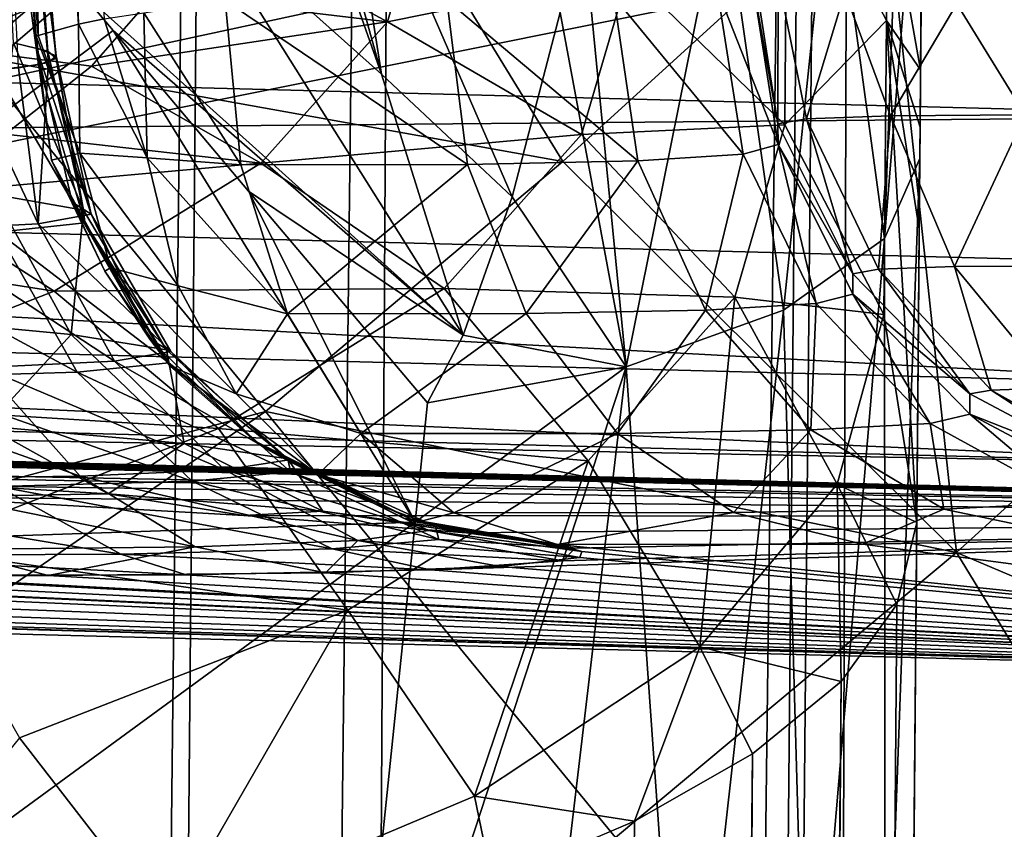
# Model space of a CAD drawing. Header units: metres. Extents: x -90 to 90, y -173 to 74.
# Tile 363 of 564: x 12.98 to 15.69, y -11.78 to -9.55. Entities that reach past the tile are written whole.
import ezdxf

# ---------------------------------------------------------------- set-up
doc = ezdxf.new("R2010")
doc.units = ezdxf.units.M
doc.layers.add('solid_509418', color=7, linetype='CONTINUOUS')
doc.layers.add('solid_509418_01', color=7, linetype='CONTINUOUS')

msp = doc.modelspace()

# ---------------------------------------------------------------- linework, layer by layer
at = {"layer": 'solid_509418'}
for points in [[(71.5, -12.5, 22.5), (71.5, 1.184448, 22.5), (-71.5, 1.184448, 22.5)], [(-0.000087, -12.5, 22.5), (71.5, -12.5, 22.5), (-71.5, 1.184448, 22.5)]]:
    msp.add_3dface(points, dxfattribs=at)
at = {"layer": 'solid_509418_01'}
for points in [[(21.319517, 9.7488, -22.5), (22.853037, 8.870615, -22.5), (0, -12.5, -22.5)], [(8.635534, -2.635534, -22.5), (21.319517, 9.7488, -22.5), (0, -12.5, -22.5)], [(22.853037, 8.870615, -22.5), (24.475351, 8.078696, -22.5), (0, -12.5, -22.5)], [(24.475351, 8.078696, -22.5), (26.171177, 7.393698, -22.5), (0, -12.5, -22.5)], [(26.171177, 7.393698, -22.5), (27.885481, 6.842052, -22.5), (0, -12.5, -22.5)], [(27.885481, 6.842052, -22.5), (29.599085, 6.426437, -22.5), (0, -12.5, -22.5)], [(29.599085, 6.426437, -22.5), (33.3522, 5.539894, -22.5), (0, -12.5, -22.5)], [(11.805278, -149.064499, -57.633045), (12.7117, 5.898749, -57.701679), (13.604338, 5.890456, -57.230957)], [(12.208482, -151.31842, -57.399223), (11.805278, -149.064499, -57.633045), (13.604338, 5.890456, -57.230957)], [(12.208482, -151.31842, -57.399223), (13.604338, 5.890456, -57.230957), (14.07989, 5.885985, -56.930222)], [(12.208482, -151.31842, -57.399223), (14.07989, 5.885985, -56.930222), (13.100452, -163.044846, -56.739647)], [(14.07989, 5.885985, -56.930222), (15.262654, 5.874669, -55.998158), (13.100452, -163.044846, -56.739647)], [(15.262654, 5.874669, -55.998158), (13.702352, -163.051712, -56.240799), (13.100452, -163.044846, -56.739647)], [(15.262654, 5.874669, -55.998158), (15.310402, 5.874205, -55.954029), (13.702352, -163.051712, -56.240799)], [(15.310402, 5.874205, -55.954029), (14.743927, -163.060379, -55.154385), (13.702352, -163.051712, -56.240799)], [(15.310402, 5.874205, -55.954029), (16.372875, 5.863698, -54.797184), (14.743927, -163.060379, -55.154385)], [(16.372875, 5.863698, -54.797184), (15.108577, -163.065353, -54.683773), (14.743927, -163.060379, -55.154385)], [(16.372875, 5.863698, -54.797184), (16.632189, 5.861065, -54.450817), (15.108577, -163.065353, -54.683773)], [(16.632189, 5.861065, -54.450817), (17.241098, 5.854723, -53.488232), (15.108577, -163.065353, -54.683773)], [(17.241098, 5.854723, -53.488232), (15.842864, -163.072327, -53.513393), (15.108577, -163.065353, -54.683773)], [(33.3522, 5.539894, -22.5), (35.579758, 5.059841, -22.5), (0, -12.5, -22.5)], [(35.579758, 5.059841, -22.5), (38.091183, 4.577314, -22.5), (0, -12.5, -22.5)], [(38.091183, 4.577314, -22.5), (40.734089, 4.140082, -22.5), (0, -12.5, -22.5)], [(40.734089, 4.140082, -22.5), (43.345043, 3.786328, -22.5), (0, -12.5, -22.5)], [(43.345043, 3.786328, -22.5), (46.036282, 3.504218, -22.5), (0, -12.5, -22.5)], [(46.036282, 3.504218, -22.5), (49.009804, 3.276938, -22.5), (0, -12.5, -22.5)], [(49.009804, 3.276938, -22.5), (52.36042, 3.09214, -22.5), (0, -12.5, -22.5)], [(52.36042, 3.09214, -22.5), (56.176395, 2.9224, -22.5), (0, -12.5, -22.5)], [(56.176395, 2.9224, -22.5), (60.33778, 2.724475, -22.5), (0, -12.5, -22.5)], [(60.33778, 2.724475, -22.5), (64.445702, 2.484503, -22.5), (0, -12.5, -22.5)], [(64.445702, 2.484503, -22.5), (68.181206, 2.221469, -22.5), (0, -12.5, -22.5)], [(68.181206, 2.221469, -22.5), (71.5, 1.946575, -22.5), (0, -12.5, -22.5)], [(71.5, 1.946575, -22.5), (71.5, -12.5, -22.5), (0, -12.5, -22.5)], [(13.143627, -9.557492, 11.526412), (13.009194, -7.414775, 11.462101), (13.069115, -7.403688, 11.566001)], [(13.214661, -9.543471, 11.662107), (13.143627, -9.557492, 11.526412), (13.069115, -7.403688, 11.566001)], [(13.032465, -9.589105, 11.175699), (12.870891, -7.44915, 11.077715), (13.009194, -7.414775, 11.462101)], [(13.143627, -9.557492, 11.526412), (13.032465, -9.589105, 11.175699), (13.009194, -7.414775, 11.462101)], [(13.026583, -9.591049, 11.142102), (12.859625, -7.453647, 11.018476), (12.870891, -7.44915, 11.077715)], [(12.859625, -7.453647, 11.018476), (13.027947, -9.623044, 10.65535), (12.941795, -8.555089, 10.601856)], [(13.026583, -9.591049, 11.142102), (13.027947, -9.623044, 10.65535), (12.859625, -7.453647, 11.018476)], [(13.032465, -9.589105, 11.175699), (13.026583, -9.591049, 11.142102), (12.870891, -7.44915, 11.077715)], [(12.73592, -7.482511, -8.903035), (12.912639, -9.684482, -8.821441), (13.03289, -9.669897, -9.349529)], [(12.854008, -7.482511, -9.445877), (12.73592, -7.482511, -8.903035), (13.03289, -9.669897, -9.349529)], [(12.854008, -7.482511, -10.554123), (13.058968, -9.632215, -10.430317), (12.9643, -9.609716, -10.963666)], [(12.854008, -7.482511, -10.554123), (12.89364, -7.482511, -10), (13.058968, -9.632215, -10.430317)], [(12.854008, -7.482511, -9.445877), (13.03289, -9.669897, -9.349529), (13.081969, -9.652363, -9.889048)], [(12.89364, -7.482511, -10), (12.854008, -7.482511, -9.445877), (13.081969, -9.652363, -9.889048)], [(12.854583, -7.482511, 10.550108), (13.081658, -9.644893, 10.097528), (13.061274, -9.663218, 9.565724)], [(12.867881, -7.482511, 9.552869), (12.854583, -7.482511, 10.550108), (13.061274, -9.663218, 9.565724)], [(12.854583, -7.482511, 10.550108), (12.941795, -8.555089, 10.601856), (13.081658, -9.644893, 10.097528)], [(12.867881, -7.482511, 9.552869), (13.061274, -9.663218, 9.565724), (12.978443, -9.677987, 9.069899)], [(12.89364, -7.482511, -10), (13.081969, -9.652363, -9.889048), (13.058968, -9.632215, -10.430317)], [(13.179496, -9.673884, -51.113644), (13.352491, -9.47397, -50.55114), (0, -7.978806, -47.465508)], [(12.942638, -9.860656, -51.644928), (13.179496, -9.673884, -51.113644), (0, -7.978806, -47.465508)], [(16.6, -10.069415, -38.825958), (16.255051, -8.222569, -38.264973), (15.361606, -9.13192, -37.804329)], [(12.941795, -8.555089, 10.601856), (13.027947, -9.623044, 10.65535), (13.081658, -9.644893, 10.097528)], [(13.801669, -8.83122, -36.278244), (12.247031, -8.907411, -34.622673), (12.852976, -9.644982, -36.140713)], [(14.47825, -9.936432, -37.51012), (13.801669, -8.83122, -36.278244), (12.852976, -9.644982, -36.140713)], [(14.47825, -9.936432, -37.51012), (15.361606, -9.13192, -37.804329), (13.801669, -8.83122, -36.278244)], [(15.406363, -8.962922, -41.581306), (15.471073, -8.841636, -42.066799), (15.364319, -10.148459, -41.824913)], [(15.364319, -10.148459, -41.824913), (15.471073, -8.841636, -42.066799), (15.461589, -9.928469, -42.393707)], [(15.462346, -9.84164, -45.819344), (15.461589, -9.928469, -42.393707), (15.471073, -8.841636, -42.066799)], [(15.463727, -9.683455, -45.563789), (15.462346, -9.84164, -45.819344), (15.471073, -8.841636, -42.066799)], [(15.465614, -9.467097, -45.271675), (15.463727, -9.683455, -45.563789), (15.471073, -8.841636, -42.066799)], [(13.782519, -8.987922, -39.846134), (13.857902, -8.925884, -39.873676), (13.978086, -9.695992, -40.232544)], [(14.338634, -10.033632, -40.537052), (13.978086, -9.695992, -40.232544), (13.857902, -8.925884, -39.873676)], [(14.470637, -9.52548, -40.461494), (14.338634, -10.033632, -40.537052), (13.857902, -8.925884, -39.873676)], [(15.406363, -8.962922, -41.581306), (15.364319, -10.148459, -41.824913), (15.218455, -9.077775, -41.127327)], [(13.740401, -9.021815, -39.831348), (13.782519, -8.987922, -39.846134), (13.978086, -9.695992, -40.232544)], [(13.460525, -9.232955, -39.744167), (13.740401, -9.021815, -39.831348), (13.978086, -9.695992, -40.232544)], [(14.659478, -9.416163, -49.198631), (15.08955, -9.835277, -49.047489), (15.095898, -9.025801, -46.825878)], [(15.08955, -9.835277, -49.047489), (15.369231, -9.547599, -46.636871), (15.095898, -9.025801, -46.825878)], [(15.095898, -9.025801, -46.825878), (15.369231, -9.547599, -46.636871), (15.373074, -9.175927, -45.902321)], [(15.218455, -9.077775, -41.127327), (15.085638, -10.34581, -41.310349), (14.919334, -9.176324, -40.733101)], [(15.218455, -9.077775, -41.127327), (15.364319, -10.148459, -41.824913), (15.085638, -10.34581, -41.310349)], [(13.994381, -9.551067, -50.433983), (14.113737, -9.140624, -49.297161), (13.459995, -9.261292, -49.958576)], [(13.994381, -9.551067, -50.433983), (14.659478, -9.416163, -49.198631), (14.113737, -9.140624, -49.297161)], [(15.562539, -11.013966, -38.479465), (15.361606, -9.13192, -37.804329), (14.47825, -9.936432, -37.51012)], [(15.562539, -11.013966, -38.479465), (16.6, -10.069415, -38.825958), (15.361606, -9.13192, -37.804329)], [(14.919334, -9.176324, -40.733101), (14.652121, -10.501705, -40.899082), (14.530074, -9.252223, -40.425018)], [(14.919334, -9.176324, -40.733101), (15.085638, -10.34581, -41.310349), (14.652121, -10.501705, -40.899082)], [(15.369231, -9.547599, -46.636871), (15.463727, -9.683455, -45.563789), (15.373074, -9.175927, -45.902321)], [(15.373074, -9.175927, -45.902321), (15.463727, -9.683455, -45.563789), (15.465614, -9.467097, -45.271675)], [(13.460525, -9.232955, -39.744167), (14.203657, -10.415281, -40.600288), (13.142134, -9.460506, -39.680668)], [(13.460525, -9.232955, -39.744167), (13.978086, -9.695992, -40.232544), (14.203657, -10.415281, -40.600288)], [(13.994381, -9.551067, -50.433983), (13.459995, -9.261292, -49.958576), (13.352491, -9.47397, -50.55114)], [(14.652121, -10.501705, -40.899082), (14.470637, -9.52548, -40.461494), (14.530074, -9.252223, -40.425018)], [(4.673777, -9.502408, -19.528992), (16.49987, -9.812085, -19.528992), (16.511808, -9.356192, -19.6)], [(15.070586, -9.832212, 17.281309), (15, -9.433535, 15.135608), (15, -9.377641, 17.269402)], [(15.071562, -9.431355, 17.837627), (15.070586, -9.832212, 17.281309), (15, -9.377641, 17.269402)], [(10.885487, -9.423941, -38.742641), (13.142134, -9.460506, -39.680668), (10.959057, -9.877223, -38.874424)], [(14.52974, -9.862278, -50.434254), (14.659478, -9.416163, -49.198631), (13.994381, -9.551067, -50.433983)], [(14.52974, -9.862278, -50.434254), (15.08955, -9.835277, -49.047489), (14.659478, -9.416163, -49.198631)], [(15.071005, -9.88942, 15.14755), (14.903536, -9.461506, 14.262448), (15, -9.433535, 15.135608)], [(15.070586, -9.832212, 17.281309), (15.071005, -9.88942, 15.14755), (15, -9.433535, 15.135608)], [(15.148891, -9.818866, 17.869101), (15.070586, -9.832212, 17.281309), (15.071562, -9.431355, 17.837627)], [(15.148891, -9.818866, 17.869101), (15.071562, -9.431355, 17.837627), (15.255231, -9.469656, 18.321167)], [(10.959057, -9.877223, -38.874424), (13.142134, -9.460506, -39.680668), (11.549504, -10.103262, -39.260334)], [(11.316182, -11.023996, -39.725056), (13.142134, -9.460506, -39.680668), (13.238785, -9.575459, -39.791153)], [(11.549504, -10.103262, -39.260334), (13.142134, -9.460506, -39.680668), (11.316182, -11.023996, -39.725056)], [(14.203657, -10.415281, -40.600288), (13.238785, -9.575459, -39.791153), (13.142134, -9.460506, -39.680668)], [(14.974355, -9.916024, 14.255872), (14.618385, -9.481203, 13.430532), (14.903536, -9.461506, 14.262448)], [(14.974355, -9.916024, 14.255872), (14.903536, -9.461506, 14.262448), (15.071005, -9.88942, 15.14755)], [(13.994381, -9.551067, -50.433983), (13.352491, -9.47397, -50.55114), (13.179496, -9.673884, -51.113644)], [(13.323679, -9.526972, 11.821799), (13.547539, -9.492311, 12.051771), (13.590954, -9.945311, 11.996794)], [(14.214885, -9.944667, 12.639647), (13.547539, -9.492311, 12.051771), (14.158298, -9.491641, 12.680989)], [(13.590954, -9.945311, 11.996794), (13.547539, -9.492311, 12.051771), (14.214885, -9.944667, 12.639647)], [(14.684342, -9.934749, 13.405768), (14.158298, -9.491641, 12.680989), (14.618385, -9.481203, 13.430532)], [(14.214885, -9.944667, 12.639647), (14.158298, -9.491641, 12.680989), (14.684342, -9.934749, 13.405768)], [(14.684342, -9.934749, 13.405768), (14.618385, -9.481203, 13.430532), (14.974355, -9.916024, 14.255872)], [(15.148891, -9.818866, 17.869101), (15.255231, -9.469656, 18.321167), (15.380609, -9.810542, 18.418489)], [(15.380609, -9.810542, 18.418489), (15.255231, -9.469656, 18.321167), (15.563766, -9.501743, 18.776573)], [(4.673777, -9.502408, -19.528992), (4.662959, -9.915517, -19.322424), (16.49987, -9.812085, -19.528992)], [(15.380609, -9.810542, 18.418489), (15.563766, -9.501743, 18.776573), (15.752097, -9.80795, 18.888798)], [(15.752097, -9.80795, 18.888798), (15.563766, -9.501743, 18.776573), (16.044844, -9.53012, 19.195326)], [(13.332422, -9.926104, 11.727144), (13.143627, -9.557492, 11.526412), (13.214661, -9.543471, 11.662107)], [(13.332422, -9.926104, 11.727144), (13.214661, -9.543471, 11.662107), (13.323679, -9.526972, 11.821799)], [(13.332422, -9.926104, 11.727144), (13.323679, -9.526972, 11.821799), (13.590954, -9.945311, 11.996794)], [(14.652121, -10.501705, -40.899082), (14.338634, -10.033632, -40.537052), (14.470637, -9.52548, -40.461494)], [(15.08955, -9.835277, -49.047489), (15.362726, -10.35779, -48.858223), (15.369231, -9.547599, -46.636871)], [(15.362726, -10.35779, -48.858223), (15.452837, -10.931285, -48.649826), (15.369231, -9.547599, -46.636871)], [(15.369231, -9.547599, -46.636871), (15.452837, -10.931285, -48.649826), (15.459893, -10.122757, -46.427872)], [(15.369231, -9.547599, -46.636871), (15.459893, -10.122757, -46.427872), (15.462346, -9.84164, -45.819344)], [(15.369231, -9.547599, -46.636871), (15.462346, -9.84164, -45.819344), (15.463727, -9.683455, -45.563789)], [(14.070686, -10.930465, -40.744095), (11.316182, -11.023996, -39.725056), (13.238785, -9.575459, -39.791153)], [(13.146728, -9.913476, 11.378606), (13.032465, -9.589105, 11.175699), (13.143627, -9.557492, 11.526412)], [(13.146728, -9.913476, 11.378606), (13.143627, -9.557492, 11.526412), (13.332422, -9.926104, 11.727144)], [(13.645978, -9.940806, -51.531456), (13.994381, -9.551067, -50.433983), (13.179496, -9.673884, -51.113644)], [(14.203657, -10.415281, -40.600288), (13.611593, -10.017859, -40.18391), (13.238785, -9.575459, -39.791153)], [(14.070686, -10.930465, -40.744095), (13.238785, -9.575459, -39.791153), (13.611593, -10.017859, -40.18391)], [(14.52974, -9.862278, -50.434254), (13.994381, -9.551067, -50.433983), (13.645978, -9.940806, -51.531456)], [(13.146728, -9.913476, 11.378606), (13.026583, -9.591049, 11.142102), (13.032465, -9.589105, 11.175699)], [(13.069281, -9.932718, 10.925878), (13.027947, -9.623044, 10.65535), (13.026583, -9.591049, 11.142102)], [(13.146728, -9.913476, 11.378606), (13.069281, -9.932718, 10.925878), (13.026583, -9.591049, 11.142102)], [(13.157692, -10.069989, -10.508517), (12.911172, -10.027562, -11.489072), (12.9643, -9.609716, -10.963666)], [(13.157692, -10.069989, -10.508517), (12.9643, -9.609716, -10.963666), (13.058968, -9.632215, -10.430317)], [(13.178748, -10.081579, 9.77246), (13.081658, -9.644893, 10.097528), (13.027947, -9.623044, 10.65535)], [(13.125611, -10.048007, 10.684537), (13.178748, -10.081579, 9.77246), (13.027947, -9.623044, 10.65535)], [(13.069281, -9.932718, 10.925878), (13.125611, -10.048007, 10.684537), (13.027947, -9.623044, 10.65535)], [(13.658339, -10.625291, -37.408001), (12.852976, -9.644982, -36.140713), (9.98679, -11.613304, -36.140717)], [(14.47825, -9.936432, -37.51012), (12.852976, -9.644982, -36.140713), (13.658339, -10.625291, -37.408001)], [(13.161291, -10.105028, -9.496382), (13.081969, -9.652363, -9.889048), (13.03289, -9.669897, -9.349529)], [(13.157692, -10.069989, -10.508517), (13.058968, -9.632215, -10.430317), (13.081969, -9.652363, -9.889048)], [(13.178748, -10.081579, 9.77246), (13.061274, -9.663218, 9.565724), (13.081658, -9.644893, 10.097528)], [(13.161291, -10.105028, -9.496382), (13.157692, -10.069989, -10.508517), (13.081969, -9.652363, -9.889048)], [(13.031935, -10.107834, 8.870191), (12.835148, -9.690087, 8.588125), (12.978443, -9.677987, 9.069899)], [(13.161291, -10.105028, -9.496382), (13.03289, -9.669897, -9.349529), (12.912639, -9.684482, -8.821441)], [(12.921055, -10.130605, -8.512263), (13.161291, -10.105028, -9.496382), (12.912639, -9.684482, -8.821441)], [(13.645978, -9.940806, -51.531456), (13.179496, -9.673884, -51.113644), (12.942638, -9.860656, -51.644928)], [(13.031935, -10.107834, 8.870191), (12.978443, -9.677987, 9.069899), (13.061274, -9.663218, 9.565724)], [(13.178748, -10.081579, 9.77246), (13.031935, -10.107834, 8.870191), (13.061274, -9.663218, 9.565724)], [(13.031935, -10.107834, 8.870191), (12.691842, -10.125513, 8.021067), (12.835148, -9.690087, 8.588125)], [(14.338634, -10.033632, -40.537052), (14.203657, -10.415281, -40.600288), (13.978086, -9.695992, -40.232544)], [(4.662959, -9.915517, -19.322424), (16.489061, -10.224816, -19.322691), (16.49987, -9.812085, -19.528992)], [(15.148891, -9.818866, 17.869101), (15.276774, -10.245513, 17.292137), (15.070586, -9.832212, 17.281309)], [(15.148891, -9.818866, 17.869101), (15.380609, -9.810542, 18.418489), (15.347499, -10.233458, 17.82308)], [(15.148891, -9.818866, 17.869101), (15.347499, -10.233458, 17.82308), (15.276774, -10.245513, 17.292137)], [(15.380609, -9.810542, 18.418489), (15.556664, -10.225944, 18.319017), (15.347499, -10.233458, 17.82308)], [(15.380609, -9.810542, 18.418489), (15.752097, -9.80795, 18.888798), (15.556664, -10.225944, 18.319017)], [(15.752097, -9.80795, 18.888798), (15.891833, -10.223605, 18.743353), (15.556664, -10.225944, 18.319017)], [(14.951526, -10.309865, -50.361977), (15.08955, -9.835277, -49.047489), (14.52974, -9.862278, -50.434254)], [(14.951526, -10.309865, -50.361977), (15.362726, -10.35779, -48.858223), (15.08955, -9.835277, -49.047489)], [(15.070586, -9.832212, 17.281309), (15.276774, -10.245513, 17.292137), (15.071005, -9.88942, 15.14755)], [(15.462346, -9.84164, -45.819344), (15.459893, -10.122757, -46.427872), (15.461589, -9.928469, -42.393707)], [(13.645978, -9.940806, -51.531456), (12.942638, -9.860656, -51.644928), (12.664484, -10.028835, -52.128292)], [(14.150533, -10.286426, -51.628624), (14.52974, -9.862278, -50.434254), (13.645978, -9.940806, -51.531456)], [(14.951526, -10.309865, -50.361977), (14.52974, -9.862278, -50.434254), (14.150533, -10.286426, -51.628624)], [(15.176199, -10.327783, 14.219098), (14.974355, -9.916024, 14.255872), (15.071005, -9.88942, 15.14755)], [(15.176199, -10.327783, 14.219098), (15.071005, -9.88942, 15.14755), (15.2773, -10.302147, 15.158361)], [(15.276774, -10.245513, 17.292137), (15.2773, -10.302147, 15.158361), (15.071005, -9.88942, 15.14755)], [(4.662959, -9.915517, -19.322424), (4.6543, -10.246187, -18.999889), (16.480408, -10.555308, -19.000631)], [(4.662959, -9.915517, -19.322424), (16.480408, -10.555308, -19.000631), (16.489061, -10.224816, -19.322691)], [(13.146728, -9.913476, 11.378606), (13.231537, -10.229145, 11.196733), (13.069281, -9.932718, 10.925878)], [(13.146728, -9.913476, 11.378606), (13.332422, -9.926104, 11.727144), (13.417637, -10.278585, 11.569185)], [(13.146728, -9.913476, 11.378606), (13.417637, -10.278585, 11.569185), (13.231537, -10.229145, 11.196733)], [(13.332422, -9.926104, 11.727144), (13.590954, -9.945311, 11.996794), (13.719481, -10.356005, 11.838916)], [(13.417637, -10.278585, 11.569185), (13.332422, -9.926104, 11.727144), (13.719481, -10.356005, 11.838916)], [(14.871157, -10.345825, 13.323435), (14.684342, -9.934749, 13.405768), (14.974355, -9.916024, 14.255872)], [(14.871157, -10.345825, 13.323435), (14.974355, -9.916024, 14.255872), (15.176199, -10.327783, 14.219098)], [(15.365946, -12.544758, -42.68758), (15.364319, -10.148459, -41.824913), (15.461589, -9.928469, -42.393707)], [(15.365946, -12.544758, -42.68758), (15.461589, -9.928469, -42.393707), (15.439941, -12.408944, -43.205082)], [(15.452837, -10.931285, -48.649826), (15.439941, -12.408944, -43.205082), (15.461589, -9.928469, -42.393707)], [(15.459893, -10.122757, -46.427872), (15.452837, -10.931285, -48.649826), (15.461589, -9.928469, -42.393707)], [(13.076606, -10.294052, -52.545586), (13.645978, -9.940806, -51.531456), (12.664484, -10.028835, -52.128292)], [(13.069281, -9.932718, 10.925878), (13.21578, -10.238869, 10.705279), (13.125611, -10.048007, 10.684537)], [(13.231537, -10.229145, 11.196733), (13.21578, -10.238869, 10.705279), (13.069281, -9.932718, 10.925878)], [(14.150533, -10.286426, -51.628624), (13.645978, -9.940806, -51.531456), (13.076606, -10.294052, -52.545586)], [(13.719481, -10.356005, 11.838916), (13.590954, -9.945311, 11.996794), (14.214885, -9.944667, 12.639647)], [(15.562539, -11.013966, -38.479465), (14.47825, -9.936432, -37.51012), (13.658339, -10.625291, -37.408001)], [(13.719481, -10.356005, 11.838916), (14.214885, -9.944667, 12.639647), (14.376806, -10.355383, 12.516202)], [(14.376806, -10.355383, 12.516202), (14.214885, -9.944667, 12.639647), (14.684342, -9.934749, 13.405768)], [(14.376806, -10.355383, 12.516202), (14.684342, -9.934749, 13.405768), (14.871157, -10.345825, 13.323435)], [(13.076606, -10.294052, -52.545586), (12.664484, -10.028835, -52.128292), (12.340548, -10.178421, -52.564079)], [(13.123049, -10.412786, -11.583498), (12.619411, -10.365198, -12.523937), (12.911172, -10.027562, -11.489072)], [(13.123049, -10.412786, -11.583498), (12.911172, -10.027562, -11.489072), (13.157692, -10.069989, -10.508517)], [(14.203657, -10.415281, -40.600288), (14.105388, -10.601624, -40.630562), (13.611593, -10.017859, -40.18391)], [(14.070686, -10.930465, -40.744095), (13.611593, -10.017859, -40.18391), (14.105388, -10.601624, -40.630562)], [(14.652121, -10.501705, -40.899082), (14.203657, -10.415281, -40.600288), (14.338634, -10.033632, -40.537052)], [(13.340457, -10.426148, 10.731605), (13.178748, -10.081579, 9.77246), (13.125611, -10.048007, 10.684537)], [(13.340457, -10.426148, 10.731605), (13.125611, -10.048007, 10.684537), (13.21578, -10.238869, 10.705279)], [(13.398331, -10.459929, 9.764927), (13.031935, -10.107834, 8.870191), (13.178748, -10.081579, 9.77246)], [(13.386326, -10.455504, -10.547674), (13.123049, -10.412786, -11.583498), (13.157692, -10.069989, -10.508517)], [(13.386326, -10.455504, -10.547674), (13.157692, -10.069989, -10.508517), (13.161291, -10.105028, -9.496382)], [(13.340457, -10.426148, 10.731605), (13.398331, -10.459929, 9.764927), (13.178748, -10.081579, 9.77246)], [(15.562539, -11.013966, -38.479465), (17.2904, -11.747025, -39.217407), (16.6, -10.069415, -38.825958)], [(13.242674, -10.486312, 8.808148), (12.691842, -10.125513, 8.021067), (13.031935, -10.107834, 8.870191)], [(13.392443, -10.49084, -9.47718), (13.161291, -10.105028, -9.496382), (12.921055, -10.130605, -8.512263)], [(13.398331, -10.459929, 9.764927), (13.242674, -10.486312, 8.808148), (13.031935, -10.107834, 8.870191)], [(13.392443, -10.49084, -9.47718), (13.386326, -10.455504, -10.547674), (13.161291, -10.105028, -9.496382)], [(13.139903, -10.516706, -8.435427), (12.921055, -10.130605, -8.512263), (12.450662, -10.1452, -7.614416)], [(12.64291, -10.53157, -7.484594), (13.139903, -10.516706, -8.435427), (12.450662, -10.1452, -7.614416)], [(13.242674, -10.486312, 8.808148), (12.880459, -10.504006, 7.908033), (12.691842, -10.125513, 8.021067)], [(13.139903, -10.516706, -8.435427), (13.392443, -10.49084, -9.47718), (12.921055, -10.130605, -8.512263)], [(15.151734, -12.670128, -42.208416), (15.085638, -10.34581, -41.310349), (15.364319, -10.148459, -41.824913)], [(15.365946, -12.544758, -42.68758), (15.151734, -12.670128, -42.208416), (15.364319, -10.148459, -41.824913)], [(12.302208, -10.595752, -53.433788), (13.076606, -10.294052, -52.545586), (12.340548, -10.178421, -52.564079)], [(15.347499, -10.233458, 17.82308), (15.556664, -10.225944, 18.319017), (15.658169, -10.566395, 17.74507)], [(15.556664, -10.225944, 18.319017), (15.891833, -10.223605, 18.743353), (15.832947, -10.560115, 18.159504)], [(15.556664, -10.225944, 18.319017), (15.832947, -10.560115, 18.159504), (15.658169, -10.566395, 17.74507)], [(4.6543, -10.246187, -18.999889), (4.648622, -10.463051, -18.591988), (16.474726, -10.772271, -18.5933)], [(4.6543, -10.246187, -18.999889), (16.474726, -10.772271, -18.5933), (16.480408, -10.555308, -19.000631)], [(13.231537, -10.229145, 11.196733), (13.395403, -10.498994, 10.996118), (13.21578, -10.238869, 10.705279)], [(13.395403, -10.498994, 10.996118), (13.340457, -10.426148, 10.731605), (13.21578, -10.238869, 10.705279)], [(13.231537, -10.229145, 11.196733), (13.417637, -10.278585, 11.569185), (13.578313, -10.576393, 11.364367)], [(13.231537, -10.229145, 11.196733), (13.578313, -10.576393, 11.364367), (13.395403, -10.498994, 10.996118)], [(15.347499, -10.233458, 17.82308), (15.599006, -10.576483, 17.300806), (15.276774, -10.245513, 17.292137)], [(15.276774, -10.245513, 17.292137), (15.599006, -10.576483, 17.300806), (15.2773, -10.302147, 15.158361)], [(15.347499, -10.233458, 17.82308), (15.658169, -10.566395, 17.74507), (15.599006, -10.576483, 17.300806)], [(13.578313, -10.576393, 11.364367), (13.417637, -10.278585, 11.569185), (13.719481, -10.356005, 11.838916)], [(13.529499, -10.671679, -52.734646), (13.076606, -10.294052, -52.545586), (12.302208, -10.595752, -53.433788)], [(13.529499, -10.671679, -52.734646), (14.150533, -10.286426, -51.628624), (13.076606, -10.294052, -52.545586)], [(14.54773, -10.761479, -51.63369), (14.150533, -10.286426, -51.628624), (13.529499, -10.671679, -52.734646)], [(14.54773, -10.761479, -51.63369), (14.951526, -10.309865, -50.361977), (14.150533, -10.286426, -51.628624)], [(15.490086, -10.658059, 14.155605), (15.176199, -10.327783, 14.219098), (15.2773, -10.302147, 15.158361)], [(15.490086, -10.658059, 14.155605), (15.2773, -10.302147, 15.158361), (15.599359, -10.632643, 15.167019)], [(15.599006, -10.576483, 17.300806), (15.599359, -10.632643, 15.167019), (15.2773, -10.302147, 15.158361)], [(14.855755, -11.273367, -51.412571), (14.951526, -10.309865, -50.361977), (14.54773, -10.761479, -51.63369)], [(14.855755, -11.273367, -51.412571), (15.233564, -10.82575, -50.153828), (14.951526, -10.309865, -50.361977)], [(15.161349, -10.67595, 13.191265), (14.871157, -10.345825, 13.323435), (15.176199, -10.327783, 14.219098)], [(15.233564, -10.82575, -50.153828), (15.362726, -10.35779, -48.858223), (14.951526, -10.309865, -50.361977)], [(15.161349, -10.67595, 13.191265), (15.176199, -10.327783, 14.219098), (15.490086, -10.658059, 14.155605)], [(13.578313, -10.576393, 11.364367), (13.719481, -10.356005, 11.838916), (13.921157, -10.686041, 11.592919)], [(13.921157, -10.686041, 11.592919), (13.719481, -10.356005, 11.838916), (14.376806, -10.355383, 12.516202)], [(13.921157, -10.686041, 11.592919), (14.376806, -10.355383, 12.516202), (14.628937, -10.685427, 12.322175)], [(14.628937, -10.685427, 12.322175), (14.376806, -10.355383, 12.516202), (14.871157, -10.345825, 13.323435)], [(14.628937, -10.685427, 12.322175), (14.871157, -10.345825, 13.323435), (15.161349, -10.67595, 13.191265)], [(14.812909, -12.775156, -41.801762), (14.652121, -10.501705, -40.899082), (15.085638, -10.34581, -41.310349)], [(15.151734, -12.670128, -42.208416), (14.812909, -12.775156, -41.801762), (15.085638, -10.34581, -41.310349)], [(15.233564, -10.82575, -50.153828), (15.452837, -10.931285, -48.649826), (15.362726, -10.35779, -48.858223)], [(12.890451, -10.665568, -12.724695), (12.619411, -10.365198, -12.523937), (13.123049, -10.412786, -11.583498)], [(13.434576, -10.713187, -11.712722), (12.890451, -10.665568, -12.724695), (13.123049, -10.412786, -11.583498)], [(13.434576, -10.713187, -11.712722), (13.123049, -10.412786, -11.583498), (13.386326, -10.455504, -10.547674)], [(14.652121, -10.501705, -40.899082), (14.105388, -10.601624, -40.630562), (14.203657, -10.415281, -40.600288)], [(13.627988, -10.705962, 10.78727), (13.398331, -10.459929, 9.764927), (13.340457, -10.426148, 10.731605)], [(13.395403, -10.498994, 10.996118), (13.627988, -10.705962, 10.78727), (13.340457, -10.426148, 10.731605)], [(4.648622, -10.463051, -18.591988), (4.646463, -10.545487, -18.139265), (16.474726, -10.772271, -18.5933)], [(13.717155, -10.759007, 9.743714), (13.242674, -10.486312, 8.808148), (13.398331, -10.459929, 9.764927)], [(13.719907, -10.755952, -10.597106), (13.386326, -10.455504, -10.547674), (13.392443, -10.49084, -9.47718)], [(13.719907, -10.755952, -10.597106), (13.434576, -10.713187, -11.712722), (13.386326, -10.455504, -10.547674)], [(13.717155, -10.759007, 9.743714), (13.398331, -10.459929, 9.764927), (13.627988, -10.705962, 10.78727)], [(13.545732, -10.785579, 8.705707), (12.880459, -10.504006, 7.908033), (13.242674, -10.486312, 8.808148)], [(13.727915, -10.791342, -9.443343), (13.392443, -10.49084, -9.47718), (13.139903, -10.516706, -8.435427)], [(13.717155, -10.759007, 9.743714), (13.545732, -10.785579, 8.705707), (13.242674, -10.486312, 8.808148)], [(13.727915, -10.791342, -9.443343), (13.719907, -10.755952, -10.597106), (13.392443, -10.49084, -9.47718)], [(13.147635, -10.803251, 7.730566), (12.328888, -10.512154, 7.108806), (12.880459, -10.504006, 7.908033)], [(13.147635, -10.803251, 7.730566), (12.542178, -10.81114, 6.867497), (12.328888, -10.512154, 7.108806)], [(13.456665, -10.817256, -8.320017), (13.139903, -10.516706, -8.435427), (12.64291, -10.53157, -7.484594)], [(13.545732, -10.785579, 8.705707), (13.147635, -10.803251, 7.730566), (12.880459, -10.504006, 7.908033)], [(13.456665, -10.817256, -8.320017), (13.727915, -10.791342, -9.443343), (13.139903, -10.516706, -8.435427)], [(13.395403, -10.498994, 10.996118), (13.803278, -10.798818, 11.126934), (13.627988, -10.705962, 10.78727)], [(13.395403, -10.498994, 10.996118), (13.578313, -10.576393, 11.364367), (13.803278, -10.798818, 11.126934)], [(14.652121, -10.501705, -40.899082), (13.865926, -12.907651, -41.319843), (14.070686, -10.930465, -40.744095)], [(14.374138, -12.852197, -41.497219), (13.865926, -12.907651, -41.319843), (14.652121, -10.501705, -40.899082)], [(14.652121, -10.501705, -40.899082), (14.070686, -10.930465, -40.744095), (14.105388, -10.601624, -40.630562)], [(14.812909, -12.775156, -41.801762), (14.374138, -12.852197, -41.497219), (14.652121, -10.501705, -40.899082)], [(18.677124, -10.916807, -17.989838), (3.175049, -10.538873, -16.920858), (3.146977, -10.544486, -16.678532)], [(8.960748, -10.725207, -15.59119), (18.677124, -10.916807, -17.989838), (3.146977, -10.544486, -16.678532)], [(18.677124, -10.916807, -17.989838), (3.231285, -10.534635, -17.138891), (3.175049, -10.538873, -16.920858)], [(18.677124, -10.916807, -17.989838), (3.31573, -10.531782, -17.332188), (3.231285, -10.534635, -17.138891)], [(18.677124, -10.916807, -17.989838), (3.426483, -10.529954, -17.512684), (3.31573, -10.531782, -17.332188)], [(18.677124, -10.916807, -17.989838), (3.565741, -10.529232, -17.679478), (3.426483, -10.529954, -17.512684)], [(18.677124, -10.916807, -17.989838), (3.740501, -10.529757, -17.834139), (3.565741, -10.529232, -17.679478)], [(18.677124, -10.916807, -17.989838), (3.9411, -10.531639, -17.962793), (3.740501, -10.529757, -17.834139)], [(18.677124, -10.916807, -17.989838), (4.164111, -10.534945, -18.05957), (3.9411, -10.531639, -17.962793)], [(17.612057, -10.886107, -18.097116), (4.399084, -10.539559, -18.118292), (4.164111, -10.534945, -18.05957)], [(18.677124, -10.916807, -17.989838), (17.612057, -10.886107, -18.097116), (4.164111, -10.534945, -18.05957)], [(16.472555, -10.855165, -18.139265), (4.646463, -10.545487, -18.139265), (4.399084, -10.539559, -18.118292)], [(17.612057, -10.886107, -18.097116), (16.472555, -10.855165, -18.139265), (4.399084, -10.539559, -18.118292)], [(16.474726, -10.772271, -18.5933), (4.646463, -10.545487, -18.139265), (16.472555, -10.855165, -18.139265)], [(12.921308, -10.832151, -7.294504), (13.456665, -10.817256, -8.320017), (12.64291, -10.53157, -7.484594)], [(13.803278, -10.798818, 11.126934), (13.578313, -10.576393, 11.364367), (13.921157, -10.686041, 11.592919)], [(15.658169, -10.566395, 17.74507), (16.00671, -10.793723, 17.306496), (15.599006, -10.576483, 17.300806)], [(15.599006, -10.576483, 17.300806), (16.00671, -10.793723, 17.306496), (15.599359, -10.632643, 15.167019)], [(15.658169, -10.566395, 17.74507), (15.832947, -10.560115, 18.159504), (16.051432, -10.786093, 17.642471)], [(15.658169, -10.566395, 17.74507), (16.051432, -10.786093, 17.642471), (16.00671, -10.793723, 17.306496)], [(12.682513, -11.00162, -53.706001), (13.529499, -10.671679, -52.734646), (12.302208, -10.595752, -53.433788)], [(10.612558, -12.716949, -37.408001), (13.658339, -10.625291, -37.408001), (9.98679, -11.613304, -36.140717)], [(14.622656, -11.799083, -38.360859), (13.658339, -10.625291, -37.408001), (10.612558, -12.716949, -37.408001)], [(15.562539, -11.013966, -38.479465), (13.658339, -10.625291, -37.408001), (14.622656, -11.799083, -38.360859)], [(15.886492, -10.875786, 14.071365), (15.490086, -10.658059, 14.155605), (15.599359, -10.632643, 15.167019)], [(15.886492, -10.875786, 14.071365), (15.599359, -10.632643, 15.167019), (16.006695, -10.849612, 15.172702)], [(16.00671, -10.793723, 17.306496), (16.006695, -10.849612, 15.172702), (15.599359, -10.632643, 15.167019)], [(15.52775, -10.894213, 13.021635), (15.161349, -10.67595, 13.191265), (15.490086, -10.658059, 14.155605)], [(15.52775, -10.894213, 13.021635), (15.490086, -10.658059, 14.155605), (15.886492, -10.875786, 14.071365)], [(13.22487, -10.852039, -12.964239), (12.388307, -10.802351, -13.887266), (12.890451, -10.665568, -12.724695)], [(13.885459, -11.172281, -52.813065), (13.529499, -10.671679, -52.734646), (12.682513, -11.00162, -53.706001)], [(13.22487, -10.852039, -12.964239), (12.890451, -10.665568, -12.724695), (13.434576, -10.713187, -11.712722)], [(13.885459, -11.172281, -52.813065), (14.54773, -10.761479, -51.63369), (13.529499, -10.671679, -52.734646)], [(13.803278, -10.798818, 11.126934), (13.921157, -10.686041, 11.592919), (14.17715, -10.904604, 11.281776)], [(14.17715, -10.904604, 11.281776), (13.921157, -10.686041, 11.592919), (14.628937, -10.685427, 12.322175)], [(14.17715, -10.904604, 11.281776), (14.628937, -10.685427, 12.322175), (14.947726, -10.903974, 12.075689)], [(14.947726, -10.903974, 12.075689), (14.628937, -10.685427, 12.322175), (15.161349, -10.67595, 13.191265)], [(14.947726, -10.903974, 12.075689), (15.161349, -10.67595, 13.191265), (15.52775, -10.894213, 13.021635)], [(13.816823, -10.899678, -11.864698), (13.22487, -10.852039, -12.964239), (13.434576, -10.713187, -11.712722)], [(13.816823, -10.899678, -11.864698), (13.434576, -10.713187, -11.712722), (13.719907, -10.755952, -10.597106)], [(13.654167, -10.724866, 10.792588), (13.627988, -10.705962, 10.78727), (14.076354, -10.930168, 10.869422)], [(13.803278, -10.798818, 11.126934), (14.076354, -10.930168, 10.869422), (13.627988, -10.705962, 10.78727)], [(13.654167, -10.724866, 10.792588), (13.717155, -10.759007, 9.743714), (13.627988, -10.705962, 10.78727)], [(8.960748, -10.725207, -15.59119), (10.316717, -10.765025, -15.42665), (18.677124, -10.916807, -17.989838)], [(13.654167, -10.724866, 10.792588), (14.076354, -10.930168, 10.869422), (14.04006, -10.918754, 10.862316)], [(13.654167, -10.724866, 10.792588), (14.04006, -10.918754, 10.862316), (13.717155, -10.759007, 9.743714)], [(10.316717, -10.765025, -15.42665), (11.59141, -10.811232, -14.93693), (18.677124, -10.916807, -17.989838)], [(13.717155, -10.759007, 9.743714), (14.107869, -10.953431, 9.706951), (13.545732, -10.785579, 8.705707)], [(13.717155, -10.759007, 9.743714), (14.04006, -10.918754, 10.862316), (14.107869, -10.953431, 9.706951)], [(14.127536, -10.942476, -10.652205), (13.719907, -10.755952, -10.597106), (13.727915, -10.791342, -9.443343)], [(14.127536, -10.942476, -10.652205), (13.816823, -10.899678, -11.864698), (13.719907, -10.755952, -10.597106)], [(14.234837, -11.68482, -52.590569), (14.54773, -10.761479, -51.63369), (13.885459, -11.172281, -52.813065)], [(14.234837, -11.68482, -52.590569), (14.855755, -11.273367, -51.412571), (14.54773, -10.761479, -51.63369)], [(13.545732, -10.785579, 8.705707), (13.913157, -10.980258, 8.56453), (13.147635, -10.803251, 7.730566)], [(14.136724, -10.977902, -9.397974), (13.727915, -10.791342, -9.443343), (13.456665, -10.817256, -8.320017)], [(13.545732, -10.785579, 8.705707), (14.107869, -10.953431, 9.706951), (13.913157, -10.980258, 8.56453)], [(14.136724, -10.977902, -9.397974), (14.127536, -10.942476, -10.652205), (13.727915, -10.791342, -9.443343)], [(11.59141, -10.811232, -14.93693), (12.707608, -10.861014, -14.152292), (18.677124, -10.916807, -17.989838)], [(13.22487, -10.852039, -12.964239), (12.707608, -10.861014, -14.152292), (12.388307, -10.802351, -13.887266)], [(13.147635, -10.803251, 7.730566), (13.464991, -10.997849, 7.494234), (12.542178, -10.81114, 6.867497)], [(12.542178, -10.81114, 6.867497), (13.464991, -10.997849, 7.494234), (12.785883, -11.00529, 6.552017)], [(13.842174, -11.003849, -8.176647), (13.456665, -10.817256, -8.320017), (12.921308, -10.832151, -7.294504)], [(13.147635, -10.803251, 7.730566), (13.913157, -10.980258, 8.56453), (13.464991, -10.997849, 7.494234)], [(13.842174, -11.003849, -8.176647), (14.136724, -10.977902, -9.397974), (13.456665, -10.817256, -8.320017)], [(13.803278, -10.798818, 11.126934), (14.17715, -10.904604, 11.281776), (14.076354, -10.930168, 10.869422)], [(13.260298, -11.018764, -7.06159), (12.921308, -10.832151, -7.294504), (12.153365, -10.835132, -6.42858)], [(12.425383, -11.021749, -6.120087), (13.260298, -11.018764, -7.06159), (12.153365, -10.835132, -6.42858)], [(13.260298, -11.018764, -7.06159), (13.842174, -11.003849, -8.176647), (12.921308, -10.832151, -7.294504)], [(14.855755, -11.273367, -51.412571), (15.244538, -11.369209, -50.341927), (15.233564, -10.82575, -50.153828)], [(15.233564, -10.82575, -50.153828), (15.398348, -11.157169, -49.512016), (15.452837, -10.931285, -48.649826)], [(15.233564, -10.82575, -50.153828), (15.244538, -11.369209, -50.341927), (15.398348, -11.157169, -49.512016)], [(13.22487, -10.852039, -12.964239), (13.599245, -10.91141, -13.119748), (12.707608, -10.861014, -14.152292)], [(12.707608, -10.861014, -14.152292), (13.599245, -10.91141, -13.119748), (18.677124, -10.916807, -17.989838)], [(13.816823, -10.899678, -11.864698), (13.599245, -10.91141, -13.119748), (13.22487, -10.852039, -12.964239)], [(15.52775, -10.894213, 13.021635), (15.886492, -10.875786, 14.071365), (15.935895, -10.980174, 12.8305)], [(13.816823, -10.899678, -11.864698), (14.212885, -10.959398, -11.901217), (13.599245, -10.91141, -13.119748)], [(14.127536, -10.942476, -10.652205), (14.212885, -10.959398, -11.901217), (13.816823, -10.899678, -11.864698)], [(14.076354, -10.930168, 10.869422), (14.17715, -10.904604, 11.281776), (14.463579, -10.991283, 10.934574)], [(14.17715, -10.904604, 11.281776), (14.947726, -10.903974, 12.075689), (14.463579, -10.991283, 10.934574)], [(14.947726, -10.903974, 12.075689), (15.303134, -10.990615, 11.799389), (14.463579, -10.991283, 10.934574)], [(14.947726, -10.903974, 12.075689), (15.52775, -10.894213, 13.021635), (15.303134, -10.990615, 11.799389)], [(15.52775, -10.894213, 13.021635), (15.935895, -10.980174, 12.8305), (15.303134, -10.990615, 11.799389)], [(14.070686, -10.930465, -40.744095), (12.028554, -12.424513, -40.673405), (11.316182, -11.023996, -39.725056)], [(13.865926, -12.907651, -41.319843), (12.028554, -12.424513, -40.673405), (14.070686, -10.930465, -40.744095)], [(13.599245, -10.91141, -13.119748), (14.212885, -10.959398, -11.901217), (18.677124, -10.916807, -17.989838)], [(14.04006, -10.918754, 10.862316), (14.463579, -10.991283, 10.934574), (14.529999, -11.010688, 10.260226)], [(14.04006, -10.918754, 10.862316), (14.076354, -10.930168, 10.869422), (14.463579, -10.991283, 10.934574)], [(14.107869, -10.953431, 9.706951), (14.04006, -10.918754, 10.862316), (14.529999, -11.010688, 10.260226)], [(14.113183, -11.061768, -7.893547), (18.206043, -11.375713), (18.677124, -10.916807, -17.989838)], [(14.477539, -11.0369, -9.207143), (14.113183, -11.061768, -7.893547), (18.677124, -10.916807, -17.989838)], [(14.212885, -10.959398, -11.901217), (14.511539, -11.002078, -10.570453), (18.677124, -10.916807, -17.989838)], [(14.511539, -11.002078, -10.570453), (14.477539, -11.0369, -9.207143), (18.677124, -10.916807, -17.989838)], [(15.452837, -10.931285, -48.649826), (14.901646, -74.091522, -48.713856), (15.41867, -14.846508, -43.70364)], [(15.398348, -11.157169, -49.512016), (14.901646, -74.091522, -48.713856), (15.452837, -10.931285, -48.649826)], [(15.452837, -10.931285, -48.649826), (15.41867, -14.846508, -43.70364), (15.439941, -12.408944, -43.205082)], [(13.913157, -10.980258, 8.56453), (14.107869, -10.953431, 9.706951), (14.524377, -11.027317, 9.619783)], [(14.107869, -10.953431, 9.706951), (14.529999, -11.010688, 10.260226), (14.524377, -11.027317, 9.619783)], [(14.127536, -10.942476, -10.652205), (14.511539, -11.002078, -10.570453), (14.212885, -10.959398, -11.901217)], [(14.136724, -10.977902, -9.397974), (14.511539, -11.002078, -10.570453), (14.127536, -10.942476, -10.652205)], [(2.710234, -10.969941), (6.360476, -11.035318, 1.153192), (18.206043, -11.375713)], [(11.447959, -11.066666, -5.04224), (2.710234, -10.969941), (18.206043, -11.375713)], [(13.464991, -10.997849, 7.494234), (13.913157, -10.980258, 8.56453), (13.823617, -11.069747, 7.299472)], [(13.913157, -10.980258, 8.56453), (14.304857, -11.05275, 8.429426), (13.823617, -11.069747, 7.299472)], [(13.842174, -11.003849, -8.176647), (14.477539, -11.0369, -9.207143), (14.136724, -10.977902, -9.397974)], [(13.913157, -10.980258, 8.56453), (14.524377, -11.027317, 9.619783), (14.304857, -11.05275, 8.429426)], [(14.136724, -10.977902, -9.397974), (14.477539, -11.0369, -9.207143), (14.511539, -11.002078, -10.570453)], [(15.303134, -10.990615, 11.799389), (15.935895, -10.980174, 12.8305), (18.206043, -11.375713)], [(12.785883, -11.00529, 6.552017), (13.059896, -11.077231, 6.250295), (12.586431, -11.076775, 5.794431)], [(12.980532, -11.524766, -53.850792), (13.885459, -11.172281, -52.813065), (12.682513, -11.00162, -53.706001)], [(12.785883, -11.00529, 6.552017), (13.464991, -10.997849, 7.494234), (13.059896, -11.077231, 6.250295)], [(13.464991, -10.997849, 7.494234), (13.823617, -11.069747, 7.299472), (13.059896, -11.077231, 6.250295)], [(13.260298, -11.018764, -7.06159), (14.113183, -11.061768, -7.893547), (13.842174, -11.003849, -8.176647)], [(13.842174, -11.003849, -8.176647), (14.113183, -11.061768, -7.893547), (14.477539, -11.0369, -9.207143)], [(14.463579, -10.991283, 10.934574), (15.303134, -10.990615, 11.799389), (18.206043, -11.375713)], [(14.529999, -11.010688, 10.260226), (14.463579, -10.991283, 10.934574), (18.206043, -11.375713)], [(14.524377, -11.027317, 9.619783), (14.529999, -11.010688, 10.260226), (18.206043, -11.375713)], [(18.206043, -11.375713), (6.360476, -11.035318, 1.153192), (7.453372, -11.064628, 1.126839)], [(12.425383, -11.021749, -6.120087), (13.440148, -11.075209, -6.70763), (13.260298, -11.018764, -7.06159)], [(12.425383, -11.021749, -6.120087), (12.503173, -11.076427, -5.724495), (13.440148, -11.075209, -6.70763)], [(13.260298, -11.018764, -7.06159), (13.440148, -11.075209, -6.70763), (14.113183, -11.061768, -7.893547)], [(14.304857, -11.05275, 8.429426), (14.524377, -11.027317, 9.619783), (18.206043, -11.375713)], [(16.454859, -12.479805, -39.017921), (15.562539, -11.013966, -38.479465), (14.622656, -11.799083, -38.360859)], [(16.454859, -12.479805, -39.017921), (17.2904, -11.747025, -39.217407), (15.562539, -11.013966, -38.479465)], [(18.206043, -11.375713), (7.453372, -11.064628, 1.126839), (8.510374, -11.085028, 1.404712)], [(18.206043, -11.375713), (10.689507, -11.081014, 3.736331), (10.895079, -11.058426, 4.804131)], [(11.497632, -11.06731, 5.067292), (18.206043, -11.375713), (10.895079, -11.058426, 4.804131)], [(12.503173, -11.076427, -5.724495), (11.447959, -11.066666, -5.04224), (18.206043, -11.375713)], [(11.497632, -11.06731, 5.067292), (12.060944, -11.073423, 5.397042), (18.206043, -11.375713)], [(14.113183, -11.061768, -7.893547), (13.440148, -11.075209, -6.70763), (18.206043, -11.375713)], [(13.823617, -11.069747, 7.299472), (14.304857, -11.05275, 8.429426), (18.206043, -11.375713)], [(18.206043, -11.375713), (8.510374, -11.085028, 1.404712), (9.448529, -11.094924, 1.964749)], [(18.206043, -11.375713), (9.448529, -11.094924, 1.964749), (10.194351, -11.093549, 2.762808)], [(18.206043, -11.375713), (10.194351, -11.093549, 2.762808), (10.689507, -11.081014, 3.736331)], [(12.060944, -11.073423, 5.397042), (12.586431, -11.076775, 5.794431), (18.206043, -11.375713)], [(13.440148, -11.075209, -6.70763), (12.503173, -11.076427, -5.724495), (18.206043, -11.375713)], [(12.586431, -11.076775, 5.794431), (13.059896, -11.077231, 6.250295), (18.206043, -11.375713)], [(13.059896, -11.077231, 6.250295), (13.823617, -11.069747, 7.299472), (18.206043, -11.375713)], [(13.383005, -12.044746, -53.644676), (13.885459, -11.172281, -52.813065), (12.980532, -11.524766, -53.850792)], [(13.383005, -12.044746, -53.644676), (14.234837, -11.68482, -52.590569), (13.885459, -11.172281, -52.813065)], [(15.398348, -11.157169, -49.512016), (14.300892, -136.66597, -49.652348), (14.326606, -136.823929, -49.398293)], [(15.398348, -11.157169, -49.512016), (15.244538, -11.369209, -50.341927), (14.300892, -136.66597, -49.652348)], [(15.398348, -11.157169, -49.512016), (14.326606, -136.823929, -49.398293), (14.349978, -137.306412, -48.773514)], [(15.398348, -11.157169, -49.512016), (14.349978, -137.306412, -48.773514), (14.901646, -74.091522, -48.713856)], [(14.234837, -11.68482, -52.590569), (14.675141, -11.754017, -51.867413), (14.855755, -11.273367, -51.412571)], [(14.855755, -11.273367, -51.412571), (14.675141, -11.754017, -51.867413), (15.000194, -11.568257, -51.130112)], [(14.855755, -11.273367, -51.412571), (15.000194, -11.568257, -51.130112), (15.244538, -11.369209, -50.341927)], [(15.244538, -11.369209, -50.341927), (14.128791, -136.23877, -50.566956), (14.237573, -136.447403, -50.072029)], [(15.244538, -11.369209, -50.341927), (15.000194, -11.568257, -51.130112), (14.128791, -136.23877, -50.566956)], [(15.244538, -11.369209, -50.341927), (14.237573, -136.447403, -50.072029), (14.300892, -136.66597, -49.652348)], [(12.322301, -12.336912, -54.528606), (13.383005, -12.044746, -53.644676), (12.980532, -11.524766, -53.850792)], [(15.000194, -11.568257, -51.130112), (13.800707, -135.957901, -51.538467), (14.065162, -136.15802, -50.797226)], [(15.000194, -11.568257, -51.130112), (14.675141, -11.754017, -51.867413), (13.800707, -135.957901, -51.538467)], [(15.000194, -11.568257, -51.130112), (14.065162, -136.15802, -50.797226), (14.128791, -136.23877, -50.566956)], [(13.383005, -12.044746, -53.644676), (14.283607, -11.920996, -52.540981), (14.234837, -11.68482, -52.590569)], [(14.234837, -11.68482, -52.590569), (14.283607, -11.920996, -52.540981), (14.675141, -11.754017, -51.867413)], [(14.675141, -11.754017, -51.867413), (14.283607, -11.920996, -52.540981), (13.800707, -135.957901, -51.538467)]]:
    msp.add_3dface(points, dxfattribs=at)

doc.saveas('drawing.dxf')
